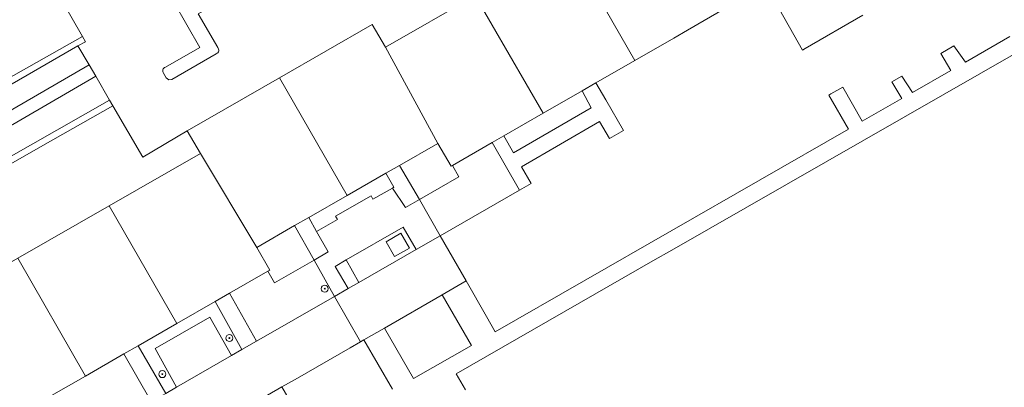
# Model space of a CAD drawing. Header units: metres. Extents: x 187916 to 189411, y 333285 to 334910.
# Tile 328 of 348: x 189123 to 189235, y 333957 to 333999. Entities that reach past the tile are written whole.
import ezdxf

# ---------------------------------------------------------------- set-up
doc = ezdxf.new("R2010")
doc.units = ezdxf.units.M
for name, color, linetype, lineweight in [('B-WE-GR-BEPLANTING_CULTUUR_HEESTERS-GV', 253, 'Continuous', 15), ('B-WE-GR-BOOM-S', 253, 'Continuous', 15), ('B-WE-GR-HAAG-G', 253, 'GR-HAAG1-SO', 15), ('B-WE-IE-TERREINAFSCHEIDING_KUNSTMATIG_MUUR-G', 253, 'IE-TERREINAFSCHEIDING_KUNSTMATIG-SO', 15), ('B-WE-OG-BEBOUWING-GV', 253, 'Continuous', 15), ('B-WE-OG-TERREIN_BEGROEID-GV', 253, 'Continuous', 15), ('B-WE-OG-TERREIN_ERF-GV', 253, 'Continuous', 15), ('B-WE-VH-GESLOTENVERHARDING-GV', 253, 'Continuous', 15), ('B-WE-VH-GESLOTENVERHARDING_ASFALT-GV', 253, 'Continuous', 15), ('B-WE-VH-OPENVERHARDING_BETONSTRAATSTEEN-GV', 253, 'Continuous', 15), ('B-WE-VH-OPENVERHARDING_TEGEL-GV', 253, 'Continuous', 15)]:
    doc.layers.add(name, color=color, linetype=linetype, lineweight=lineweight)
doc.styles.add('NLCS-ISO', font='NLCS-ISO.ttf')
doc.linetypes.add('GR-HAAG1-SO', pattern='A,6,[176,NLCS.SHX,S=0.125,R=0,X=0,Y=0],-2', length=8)
doc.linetypes.add('IE-TERREINAFSCHEIDING_KUNSTMATIG-SO', pattern='A,4,[82,NLCS.SHX,S=0.75,R=90,X=0,Y=0],4,-2', length=10)

# ---------------------------------------------------------------- blocks, each defined once
blk = doc.blocks.new('SGR-BOOM_GBKN-SO')
at = {"linetype": 'ByBlock', "lineweight": 18}
h = blk.add_hatch(color=0, dxfattribs=at)
h.dxf.hatch_style = 1
edge = h.paths.add_edge_path()
edge.add_arc((0, 0), 0.25, 0, 360)
at = {"color": 0, "linetype": 'ByBlock', "lineweight": 18}
for radius in [2, 0.25]:
    blk.add_circle((0, 0), radius, dxfattribs=at)
at = {"color": 0, "linetype": 'ByBlock', "lineweight": 18, "style": 'NLCS-ISO'}
blk.add_attdef('SOORT', (2.5, 0), '', height=1.5, dxfattribs=at)
blk = doc.blocks.new('DTM')
at = {"layer": 'B-WE-GR-BEPLANTING_CULTUUR_HEESTERS-GV', "ltscale": 0.2, "flags": 128}
for points in [[(189131.122, 334007.362), (189131.347, 334007), (189131.566, 334006.82), (189131.848, 334006.849), (189135.887, 334009.167), (189143.293, 333996.213), (189139.384, 333993.951)], [(189145.34, 333996.194), (189143.105, 334000.055), (189151.777, 334005.031), (189154.029, 334001.154)], [(189139.159, 333993.264), (189139.465, 333992.732), (189139.742, 333992.52), (189140.087, 333992.565), (189145.18, 333995.495)]]:
    blk.add_lwpolyline(points, dxfattribs=at)
for points in [[(189129.89, 333997.472), (189093.083, 333976.69), (189088.637, 333984.42), (189088.062, 333984.059), (189093.07, 333975.401), (189129.361, 333996.379), (189130.246, 333996.849)], [(189182.509, 333988.691), (189178.047, 333986.126), (189179.123, 333984.158), (189188.019, 333989.32), (189186.972, 333991.257)], [(189114.331, 333959.152), (189115.472, 333959.912), (189111.953, 333966.082), (189106.573, 333974.26), (189125.353, 333985.014), (189133.36, 333989.545), (189132.998, 333990.176), (189106.142, 333974.914), (189105.449, 333974.286), (189106.807, 333972.123)], [(189176.71, 333985.358), (189172.163, 333982.744), (189172.908, 333981.435), (189168.385, 333978.856), (189170.752, 333974.712), (189179.819, 333979.911)], [(189160.15, 333979.308), (189155.744, 333976.78), (189156.632, 333975.202), (189159.015, 333976.552), (189158.803, 333976.954), (189162.863, 333979.277), (189163.071, 333978.901), (189165.3, 333980.136), (189165.446, 333980.251), (189164.556, 333981.837)], [(189146.694, 333968.128), (189149.791, 333962.67), (189158.682, 333967.777), (189156.356, 333971.921), (189151.828, 333969.337), (189151.074, 333970.641)], [(189161.453, 333969.369), (189160.028, 333971.96), (189158.759, 333971.191), (189160.249, 333968.677)], [(189136.256, 333962.141), (189139.405, 333956.704), (189140.624, 333957.405), (189138.183, 333961.836), (189144.428, 333965.402), (189146.916, 333961.019), (189148.119, 333961.713), (189145.064, 333967.193), (189140.66, 333964.667)], [(189134.624, 333961.204), (189130.233, 333958.685), (189125.842, 333956.166), (189129.005, 333950.731), (189137.761, 333955.763)]]:
    blk.add_lwpolyline(points, close=True, dxfattribs=at)
for points in [[(189145.18, 333995.495, 0.129415), (189145.357, 333995.612)], [(189145.449, 333996.012, 0.1269193), (189145.34, 333996.194)], [(189145.357, 333995.612, 0.1265468), (189145.455, 333995.8)], [(189145.455, 333995.8, 0.1225448), (189145.449, 333996.012)], [(189139.077, 333993.671, 0.1262703), (189139.064, 333993.457)], [(189139.064, 333993.457, 0.1309601), (189139.159, 333993.264)], [(189139.194, 333993.851, 0.1304454), (189139.077, 333993.671)], [(189139.384, 333993.951, 0.1375273), (189139.194, 333993.851)]]:
    blk.add_lwpolyline(points, format="xyb", dxfattribs=at)
at = {"layer": 'B-WE-GR-HAAG-G', "ltscale": 0.2, "flags": 128}
blk.add_lwpolyline([(189129.89, 333997.472), (189093.083, 333976.69), (189088.637, 333984.42)], dxfattribs=at)
at = {"layer": 'B-WE-IE-TERREINAFSCHEIDING_KUNSTMATIG_MUUR-G', "ltscale": 0.2, "flags": 128}
for points in [[(189141.871, 333986.687), (189136.803, 333983.665)], [(189168.385, 333978.856), (189166.121, 333982.735)], [(189172.163, 333982.744), (189172.908, 333981.435), (189168.385, 333978.856)], [(189164.556, 333981.837), (189165.446, 333980.251), (189165.3, 333980.136)], [(189165.3, 333980.136), (189163.071, 333978.901), (189162.863, 333979.277), (189158.803, 333976.954), (189159.015, 333976.552), (189156.632, 333975.202)], [(189165.3, 333980.136), (189166.794, 333977.943)], [(189156.632, 333975.202), (189155.744, 333976.78)], [(189154.134, 333975.856), (189156.356, 333971.921)], [(189157.95, 333972.862), (189156.632, 333975.202)], [(189156.356, 333971.921), (189151.828, 333969.337), (189151.074, 333970.641)]]:
    blk.add_lwpolyline(points, dxfattribs=at)
at = {"layer": 'B-WE-OG-BEBOUWING-GV', "ltscale": 0.2, "flags": 128}
for points in [[(189197.445, 333997.277), (189199.012, 333998.178), (189203.562, 334000.793), (189203.139, 334001.529), (189199.996, 334006.998), (189195.822, 334014.258), (189185.259, 334008.183), (189193.001, 333994.723)], [(189193.001, 333994.723), (189185.259, 334008.183), (189174.769, 334002.15), (189182.509, 333988.691), (189186.972, 333991.257), (189188.557, 333992.168)], [(189178.047, 333986.126), (189182.509, 333988.691), (189174.769, 334002.15), (189164.495, 333996.241), (189170.482, 333985.238), (189171.996, 333982.648), (189172.163, 333982.744), (189176.71, 333985.358)], [(189170.482, 333985.238), (189164.495, 333996.241), (189163.002, 333998.842), (189152.417, 333992.753), (189160.15, 333979.308), (189164.556, 333981.837), (189166.121, 333982.735)], [(189143.362, 333984.086), (189149.799, 333973.369), (189154.134, 333975.856), (189155.744, 333976.78), (189160.15, 333979.308), (189152.417, 333992.753), (189141.871, 333986.687)], [(189145.064, 333967.193), (189146.694, 333968.128), (189151.074, 333970.641), (189151.292, 333970.766), (189149.799, 333973.369), (189143.362, 333984.086), (189132.95, 333978.118), (189140.66, 333964.667)], [(189140.66, 333964.667), (189132.95, 333978.118), (189122.521, 333972.14), (189130.233, 333958.685), (189134.624, 333961.204), (189136.256, 333962.141)], [(189124.063, 333955.146), (189125.842, 333956.166), (189130.233, 333958.685), (189122.521, 333972.14), (189111.953, 333966.082), (189115.472, 333959.912), (189115.599, 333959.689), (189119.637, 333952.607)]]:
    blk.add_lwpolyline(points, close=True, dxfattribs=at)
at = {"layer": 'B-WE-OG-TERREIN_BEGROEID-GV', "ltscale": 0.2, "flags": 128}
blk.add_lwpolyline([(189076.215, 333986.607), (189084.98, 333971.272), (189088.858, 333969.965), (189130.664, 333994.226), (189129.361, 333996.379), (189093.07, 333975.401), (189088.062, 333984.059), (189087.625, 333983.785), (189086.012, 333986.444), (189085.331, 333986.155), (189083.47, 333989.388), (189084.188, 333989.867), (189083.48, 333991.122), (189076.118, 333987.093)], dxfattribs=at)
blk.add_lwpolyline([(189102.312, 333965.311), (189100.954, 333966.978), (189099.947, 333968.214), (189106.807, 333972.123), (189105.449, 333974.286), (189106.142, 333974.914), (189132.998, 333990.176), (189131.421, 333992.921), (189093.398, 333970.829), (189094.051, 333969.825), (189098.072, 333962.842)], close=True, dxfattribs=at)
at = {"layer": 'B-WE-OG-TERREIN_ERF-GV', "ltscale": 0.2, "flags": 128}
for points in [[(189088.637, 333984.42), (189093.083, 333976.69), (189129.89, 333997.472), (189124.728, 334006.512), (189123.803, 334005.971), (189088.041, 333985.419)], [(189111.953, 333966.082), (189122.521, 333972.14), (189132.95, 333978.118), (189143.362, 333984.086), (189141.871, 333986.687), (189136.803, 333983.665), (189133.36, 333989.545), (189125.353, 333985.014), (189106.573, 333974.26)], [(189172.163, 333982.744), (189171.996, 333982.648), (189170.482, 333985.238), (189166.121, 333982.735), (189168.385, 333978.856), (189172.908, 333981.435)], [(189165.3, 333980.136), (189166.794, 333977.943), (189168.385, 333978.856), (189166.121, 333982.735), (189164.556, 333981.837), (189165.446, 333980.251)], [(189154.134, 333975.856), (189156.356, 333971.921), (189157.95, 333972.862), (189156.632, 333975.202), (189155.744, 333976.78)], [(189156.356, 333971.921), (189154.134, 333975.856), (189149.799, 333973.369), (189151.292, 333970.766), (189151.074, 333970.641), (189151.828, 333969.337)]]:
    blk.add_lwpolyline(points, close=True, dxfattribs=at)
at = {"layer": 'B-WE-VH-GESLOTENVERHARDING-GV', "ltscale": 0.2, "flags": 128}
blk.add_lwpolyline([(189165.55, 333972.33), (189167.243, 333973.298), (189166.275, 333974.991), (189164.582, 333974.023)], close=True, dxfattribs=at)
at = {"layer": 'B-WE-VH-GESLOTENVERHARDING_ASFALT-GV', "ltscale": 0.2, "flags": 128}
blk.add_lwpolyline([(189130.451, 333944.672), (189132.104, 333945.637), (189133.351, 333946.348), (189139.625, 333949.948), (189140.66, 333950.544), (189142.281, 333951.477), (189143.547, 333952.201), (189149.842, 333955.804), (189151.038, 333956.497), (189152.672, 333957.433), (189154.181, 333958.299), (189160.49, 333961.917), (189161.649, 333962.581), (189158.682, 333967.777), (189149.791, 333962.67), (189148.119, 333961.713), (189146.916, 333961.019), (189140.624, 333957.405), (189139.405, 333956.704), (189137.761, 333955.763), (189129.005, 333950.731), (189127.174, 333949.679), (189125.27, 333948.478)], dxfattribs=at)
at = {"layer": 'B-WE-VH-OPENVERHARDING_BETONSTRAATSTEEN-GV', "ltscale": 0.2, "flags": 128}
for points in [[(189124.728, 334006.512), (189129.89, 333997.472), (189130.246, 333996.849), (189129.361, 333996.379), (189130.664, 333994.226), (189131.421, 333992.921), (189132.998, 333990.176), (189133.36, 333989.545), (189136.803, 333983.665), (189141.871, 333986.687), (189152.417, 333992.753), (189163.002, 333998.842), (189164.495, 333996.241), (189174.769, 334002.15)], [(189200.27, 334016.738), (189207.577, 334003.94), (189209.015, 334001.421), (189212.159, 333995.914), (189212.461, 333996.099), (189219.048, 333999.893)], [(189139.384, 333993.951), (189143.293, 333996.213), (189135.887, 334009.167), (189131.848, 334006.849), (189131.566, 334006.82), (189131.347, 334007), (189131.122, 334007.362)], [(189154.029, 334001.154), (189151.777, 334005.031), (189143.105, 334000.055), (189145.34, 333996.194)], [(189235.855, 333997.442), (189230.756, 333994.527), (189229.43, 333996.396), (189227.941, 333995.528), (189229.083, 333993.571), (189224.718, 333991.076), (189223.494, 333992.936), (189222.344, 333992.266), (189223.503, 333990.381), (189218.976, 333987.794), (189216.751, 333991.667), (189215.406, 333990.902), (189215.152, 333990.752), (189217.395, 333986.863), (189177.052, 333963.738), (189176.053, 333965.491), (189173.746, 333969.537), (189170.995, 333967.963), (189174.324, 333962.169), (189167.701, 333958.39), (189164.397, 333964.156), (189162.02, 333962.825), (189165.3, 333957.193)], [(189155.882, 333951.923), (189152.672, 333957.433), (189151.038, 333956.497)], [(189173.644, 333957.093), (189172.571, 333958.947), (189195.313, 333971.976), (189196.951, 333972.915), (189241.498, 333998.406)], [(189145.18, 333995.495), (189140.087, 333992.565), (189139.742, 333992.52), (189139.465, 333992.732), (189139.159, 333993.264)]]:
    blk.add_lwpolyline(points, dxfattribs=at)
for points in [[(189145.357, 333995.612, -0.129415), (189145.18, 333995.495)], [(189145.34, 333996.194, -0.1269193), (189145.449, 333996.012)], [(189145.455, 333995.8, -0.1265468), (189145.357, 333995.612)], [(189145.449, 333996.012, -0.1225448), (189145.455, 333995.8)], [(189139.064, 333993.457, -0.1262703), (189139.077, 333993.671)], [(189139.159, 333993.264, -0.1309601), (189139.064, 333993.457)], [(189139.077, 333993.671, -0.1304454), (189139.194, 333993.851)], [(189139.194, 333993.851, -0.1375273), (189139.384, 333993.951)]]:
    blk.add_lwpolyline(points, format="xyb", dxfattribs=at)
for points in [[(189190.089, 333985.812), (189191.706, 333986.736), (189189.686, 333990.221), (189188.557, 333992.168), (189186.972, 333991.257), (189188.019, 333989.32), (189179.123, 333984.158), (189178.047, 333986.126), (189176.71, 333985.358), (189179.819, 333979.911), (189181.136, 333980.671), (189180.033, 333982.571), (189188.971, 333987.757)], [(189168.385, 333978.856), (189166.794, 333977.943), (189165.3, 333980.136), (189163.071, 333978.901), (189162.863, 333979.277), (189158.803, 333976.954), (189159.015, 333976.552), (189156.632, 333975.202), (189157.95, 333972.862), (189156.356, 333971.921), (189158.682, 333967.777), (189160.249, 333968.677), (189158.759, 333971.191), (189160.028, 333971.96), (189166.535, 333975.681), (189168.001, 333973.126), (189170.752, 333974.712)], [(189161.453, 333969.369), (189168.001, 333973.126), (189166.535, 333975.681), (189160.028, 333971.96)], [(189165.55, 333972.33), (189164.582, 333974.023), (189166.275, 333974.991), (189167.243, 333973.298)], [(189158.682, 333967.777), (189161.649, 333962.581), (189162.02, 333962.825), (189164.397, 333964.156), (189170.995, 333967.963), (189173.746, 333969.537), (189170.752, 333974.712), (189168.001, 333973.126), (189161.453, 333969.369), (189160.249, 333968.677)], [(189146.694, 333968.128), (189145.064, 333967.193), (189148.119, 333961.713), (189149.791, 333962.67)], [(189146.916, 333961.019), (189144.428, 333965.402), (189138.183, 333961.836), (189140.624, 333957.405)], [(189139.405, 333956.704), (189136.256, 333962.141), (189134.624, 333961.204), (189137.761, 333955.763)]]:
    blk.add_lwpolyline(points, close=True, dxfattribs=at)
at = {"layer": 'B-WE-VH-OPENVERHARDING_TEGEL-GV', "ltscale": 0.2, "flags": 128}
blk.add_lwpolyline([(189074.652, 333985.884), (189078.331, 333979.838), (189085.962, 333966.509), (189092.175, 333970.119), (189093.398, 333970.829), (189131.421, 333992.921), (189130.664, 333994.226), (189088.858, 333969.965), (189084.98, 333971.272), (189076.215, 333986.607)], dxfattribs=at)
at = {"layer": 'B-WE-GR-BOOM-S', "xscale": 0.2, "yscale": 0.2, "zscale": 0.2}
for p in [(189157.57, 333968.66), (189146.68, 333963.02), (189139.02, 333958.9)]:
    blk.add_blockref('SGR-BOOM_GBKN-SO', p, dxfattribs=at)

msp = doc.modelspace()

# ---------------------------------------------------------------- block references
msp.add_blockref('DTM', (0, 0))

doc.saveas('drawing.dxf')
